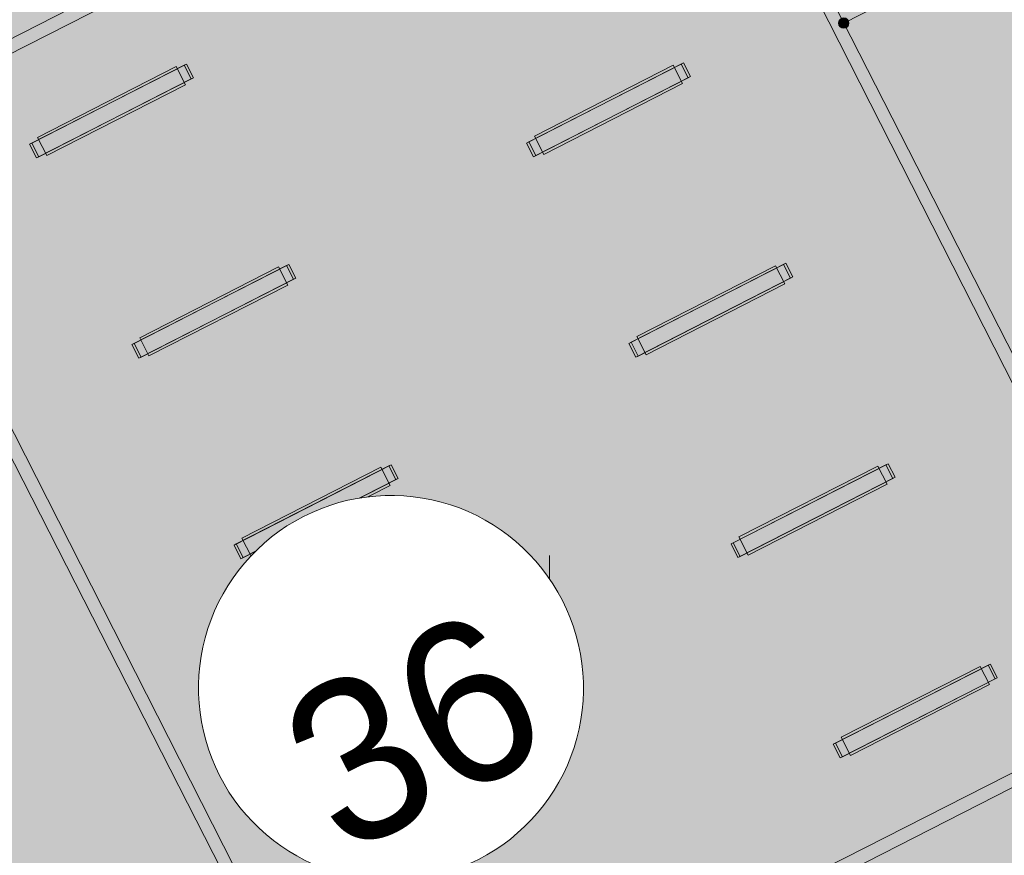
# Model space of a CAD drawing. Header units: metres. Extents: x 538891 to 1080079, y 6588829 to 13178720.
# Tile 353 of 656: x 539903.28 to 539907.13, y 6589150.07 to 6589153.34. Entities that reach past the tile are written whole.
import ezdxf

# ---------------------------------------------------------------- set-up
doc = ezdxf.new("R2010")
doc.units = ezdxf.units.M
doc.header["$LTSCALE"] = 0.4
for name, color, linetype in [('DENDRO', 7, 'Continuous'), ('GEO', 7, 'Continuous'), ('KINO_ASENDIPLAAN', 7, 'Continuous'), ('KINO_GRID', 7, 'Continuous'), ('KINO_PINNAKATTED 2', 7, 'Continuous'), ('KINO_VORMISTUS', 7, 'Continuous'), ('KINO_VÄIKEEHITISED', 7, 'Continuous'), ('TEHNOVÕRGUD JA -RAJATISED', 7, 'Continuous')]:
    doc.layers.add(name, color=color, linetype=linetype)
doc.styles.add('HK Explorer Book', font='txt')

# ---------------------------------------------------------------- blocks, each defined once
blk = doc.blocks.new('HEIN')
at = {"color": 7, "linetype": 'Continuous', "lineweight": 9}
for p, q in [((-0.4551, 0.7611), (-0.4551, -0.7611)), ((0.4551, 0.7611), (0.4551, -0.7611))]:
    blk.add_line(p, q, dxfattribs=at)
blk = doc.blocks.new('Parametric Object-270')
at = {"color": 7, "linetype": 'Continuous', "lineweight": 9}
for p, q in [((0, 0), (0.9142, 0.9395)), ((0, 0.3175), (0, -0.3175)), ((-0.3175, 0), (0.3175, 0))]:
    blk.add_line(p, q, dxfattribs=at)
at = {"color": 0, "flags": 1}
for tag in ['Stake_#', 'segment_length', 'segment_angle', 'segment_radius', 'segment_rise', 'clockmode', 'polyline_ID', 'segment_type', 'segment_sweep', 'tag']:
    blk.add_attdef(tag, (539901.3056, 6589152.4968), '', height=0.00018, dxfattribs=at)
at = {"color": 255, "linetype": 'Continuous', "lineweight": 9}
blk.add_wipeout([(0.9142, 0.7142), (0.8419, 0.7178), (0.7703, 0.7284), (0.7001, 0.746), (0.6319, 0.7703), (0.5665, 0.8013), (0.5044, 0.8385), (0.4463, 0.8816), (0.3927, 0.9302), (0.3441, 0.9839), (0.3009, 1.042), (0.2637, 1.1041), (0.2328, 1.1695), (0.2084, 1.2377), (0.1908, 1.3079), (0.1802, 1.3795), (0.1766, 1.4518), (0.1802, 1.524), (0.1908, 1.5956), (0.2084, 1.6659), (0.2328, 1.734), (0.2637, 1.7994), (0.3009, 1.8615), (0.3441, 1.9197), (0.3927, 1.9733), (0.4463, 2.0219), (0.5044, 2.065), (0.5665, 2.1022), (0.6319, 2.1332), (0.7001, 2.1576), (0.7703, 2.1751), (0.8419, 2.1858), (0.9142, 2.1893), (0.9865, 2.1858), (1.0581, 2.1751), (1.1283, 2.1576), (1.1964, 2.1332), (1.2619, 2.1022), (1.324, 2.065), (1.3821, 2.0219), (1.4357, 1.9733), (1.4843, 1.9197), (1.5274, 1.8615), (1.5647, 1.7994), (1.5956, 1.734), (1.62, 1.6659), (1.6376, 1.5956), (1.6482, 1.524), (1.6518, 1.4518), (1.6482, 1.3795), (1.6376, 1.3079), (1.62, 1.2377), (1.5956, 1.1695), (1.5647, 1.1041), (1.5274, 1.042), (1.4843, 0.9839), (1.4357, 0.9302), (1.3821, 0.8816), (1.324, 0.8385), (1.2619, 0.8013), (1.1964, 0.7703), (1.1283, 0.746), (1.0581, 0.7284), (0.9865, 0.7178)], dxfattribs=at)
at = {"color": 7, "linetype": 'Continuous', "lineweight": 9, "flags": 128}
blk.add_lwpolyline([(0.1766, 1.4518, 0.414214), (0.9142, 0.7142, 0.414214), (1.6518, 1.4518, 0.414214), (0.9142, 2.1893, 0.414214)], format="xyb", close=True, dxfattribs=at)
at = {"color": 7, "insert": (0.9142, 0.9395), "char_height": 0.6328, "attachment_point": 8, "line_spacing_factor": 0.975274, "style": 'HK Explorer Book'}
blk.add_mtext('33', dxfattribs=at)
blk = doc.blocks.new('Parametric Object-272')
at = {"color": 7, "linetype": 'Continuous', "lineweight": 9}
for p, q in [((0, 0), (0.9142, 0.9395)), ((0, 0.3175), (0, -0.3175)), ((-0.3175, 0), (0.3175, 0))]:
    blk.add_line(p, q, dxfattribs=at)
at = {"color": 0, "flags": 1}
for tag in ['Stake_#', 'segment_length', 'segment_angle', 'segment_radius', 'clockmode', 'polyline_ID', 'segment_type', 'segment_sweep', 'segment_rise', 'tag']:
    blk.add_attdef(tag, (539906.5718, 6589150.2572), '', height=0.00018, dxfattribs=at)
at = {"color": 255, "linetype": 'Continuous', "lineweight": 9}
blk.add_wipeout([(0.9142, 0.7081), (0.8413, 0.7117), (0.7691, 0.7224), (0.6983, 0.7401), (0.6296, 0.7647), (0.5636, 0.7959), (0.501, 0.8334), (0.4424, 0.8769), (0.3884, 0.9259), (0.3393, 0.98), (0.2959, 1.0386), (0.2584, 1.1012), (0.2271, 1.1672), (0.2026, 1.2359), (0.1848, 1.3067), (0.1741, 1.3789), (0.1705, 1.4518), (0.1741, 1.5246), (0.1848, 1.5968), (0.2026, 1.6676), (0.2271, 1.7363), (0.2584, 1.8023), (0.2959, 1.8649), (0.3393, 1.9235), (0.3884, 1.9776), (0.4424, 2.0266), (0.501, 2.0701), (0.5636, 2.1076), (0.6296, 2.1388), (0.6983, 2.1634), (0.7691, 2.1811), (0.8413, 2.1918), (0.9142, 2.1954), (0.9871, 2.1918), (1.0593, 2.1811), (1.1301, 2.1634), (1.1988, 2.1388), (1.2648, 2.1076), (1.3273, 2.0701), (1.386, 2.0266), (1.44, 1.9776), (1.489, 1.9235), (1.5325, 1.8649), (1.57, 1.8023), (1.6012, 1.7363), (1.6258, 1.6676), (1.6436, 1.5968), (1.6543, 1.5246), (1.6579, 1.4518), (1.6543, 1.3789), (1.6436, 1.3067), (1.6258, 1.2359), (1.6012, 1.1672), (1.57, 1.1012), (1.5325, 1.0386), (1.489, 0.98), (1.44, 0.9259), (1.386, 0.8769), (1.3273, 0.8334), (1.2648, 0.7959), (1.1988, 0.7647), (1.1301, 0.7401), (1.0593, 0.7224), (0.9871, 0.7117)], dxfattribs=at)
at = {"color": 7, "linetype": 'Continuous', "lineweight": 9, "flags": 128}
blk.add_lwpolyline([(0.1705, 1.4518, 0.414214), (0.9142, 0.7081, 0.414214), (1.6579, 1.4518, 0.414214), (0.9142, 2.1954, 0.414214)], format="xyb", close=True, dxfattribs=at)
at = {"color": 7, "insert": (0.9142, 0.9395), "char_height": 0.6328, "attachment_point": 8, "line_spacing_factor": 0.975274, "style": 'HK Explorer Book'}
blk.add_mtext('35', dxfattribs=at)
blk = doc.blocks.new('Parametric Object-273')
at = {"color": 7, "linetype": 'Continuous', "lineweight": 9}
for p, q in [((0, 0), (0.9142, 0.9395)), ((0, 0.3175), (0, -0.3175)), ((-0.3175, 0), (0.3175, 0))]:
    blk.add_line(p, q, dxfattribs=at)
at = {"color": 0, "flags": 1}
for tag in ['Stake_#', 'segment_length', 'segment_angle', 'segment_radius', 'segment_rise', 'clockmode', 'polyline_ID', 'segment_type', 'segment_sweep', 'tag']:
    blk.add_attdef(tag, (539903.2941, 6589148.5866), '', height=0.00018, dxfattribs=at)
at = {"color": 255, "linetype": 'Continuous', "lineweight": 9}
blk.add_wipeout([(0.9142, 0.6986), (0.8404, 0.7022), (0.7673, 0.713), (0.6956, 0.731), (0.626, 0.7559), (0.5591, 0.7875), (0.4957, 0.8255), (0.4364, 0.8695), (0.3816, 0.9192), (0.332, 0.9739), (0.2879, 1.0333), (0.2499, 1.0967), (0.2183, 1.1635), (0.1934, 1.2331), (0.1755, 1.3048), (0.1646, 1.3779), (0.161, 1.4518), (0.1646, 1.5256), (0.1755, 1.5987), (0.1934, 1.6704), (0.2183, 1.74), (0.2499, 1.8068), (0.2879, 1.8702), (0.332, 1.9296), (0.3816, 1.9844), (0.4364, 2.034), (0.4957, 2.078), (0.5591, 2.116), (0.626, 2.1476), (0.6956, 2.1725), (0.7673, 2.1905), (0.8404, 2.2013), (0.9142, 2.205), (0.988, 2.2013), (1.0611, 2.1905), (1.1328, 2.1725), (1.2024, 2.1476), (1.2693, 2.116), (1.3327, 2.078), (1.392, 2.034), (1.4468, 1.9844), (1.4964, 1.9296), (1.5405, 1.8702), (1.5785, 1.8068), (1.6101, 1.74), (1.635, 1.6704), (1.6529, 1.5987), (1.6638, 1.5256), (1.6674, 1.4518), (1.6638, 1.3779), (1.6529, 1.3048), (1.635, 1.2331), (1.6101, 1.1635), (1.5785, 1.0967), (1.5405, 1.0333), (1.4964, 0.9739), (1.4468, 0.9192), (1.392, 0.8695), (1.3327, 0.8255), (1.2693, 0.7875), (1.2024, 0.7559), (1.1328, 0.731), (1.0611, 0.713), (0.988, 0.7022)], dxfattribs=at)
at = {"color": 7, "linetype": 'Continuous', "lineweight": 9, "flags": 128}
blk.add_lwpolyline([(0.161, 1.4518, 0.414214), (0.9142, 0.6986, 0.414214), (1.6674, 1.4518, 0.414214), (0.9142, 2.205, 0.414214)], format="xyb", close=True, dxfattribs=at)
at = {"color": 7, "insert": (0.9142, 0.9395), "char_height": 0.6328, "attachment_point": 8, "line_spacing_factor": 0.975274, "style": 'HK Explorer Book'}
blk.add_mtext('36', dxfattribs=at)
blk = doc.blocks.new('Parametric Object-343')
at = {"linetype": 'Continuous', "lineweight": 0, "true_color": 0x00ffff}
blk.add_hatch(color=4, dxfattribs=at).paths.add_polyline_path([(-1.204, 0.4852), (0, 0.4852), (0, -0.4852), (-1.204, -0.4852)])
at = {"linetype": 'Continuous', "lineweight": 0}
blk.add_hatch(color=7, dxfattribs=at).paths.add_polyline_path([(1.3071, 0), (1.307, -0.002), (1.3068, -0.0039), (1.3063, -0.0059), (1.3056, -0.0077), (1.3048, -0.0095), (1.3037, -0.0112), (1.3026, -0.0128), (1.3012, -0.0143), (1.2998, -0.0156), (1.2982, -0.0168), (1.2965, -0.0178), (1.2947, -0.0186), (1.2928, -0.0193), (1.2909, -0.0198), (1.289, -0.0201), (1.287, -0.0202), (1.285, -0.0201), (1.2831, -0.0198), (1.2811, -0.0193), (1.2793, -0.0186), (1.2775, -0.0178), (1.2758, -0.0168), (1.2742, -0.0156), (1.2727, -0.0143), (1.2714, -0.0128), (1.2702, -0.0112), (1.2692, -0.0095), (1.2684, -0.0077), (1.2677, -0.0059), (1.2672, -0.0039), (1.2669, -0.002), (1.2668, 0), (1.2669, 0.002), (1.2672, 0.0039), (1.2677, 0.0059), (1.2684, 0.0077), (1.2692, 0.0095), (1.2702, 0.0112), (1.2714, 0.0128), (1.2727, 0.0143), (1.2742, 0.0156), (1.2758, 0.0168), (1.2775, 0.0178), (1.2793, 0.0186), (1.2811, 0.0193), (1.2831, 0.0198), (1.285, 0.0201), (1.287, 0.0202), (1.289, 0.0201), (1.2909, 0.0198), (1.2928, 0.0193), (1.2947, 0.0186), (1.2965, 0.0178), (1.2982, 0.0168), (1.2998, 0.0156), (1.3012, 0.0143), (1.3026, 0.0128), (1.3037, 0.0112), (1.3048, 0.0095), (1.3056, 0.0077), (1.3063, 0.0059), (1.3068, 0.0039), (1.307, 0.002)])
at = {"color": 7, "linetype": 'Continuous', "lineweight": 5}
blk.add_line((0, 0), (1.287, 0), dxfattribs=at)
at = {"color": 7, "linetype": 'Continuous', "lineweight": 5, "flags": 128}
blk.add_lwpolyline([(-1.204, 0.4852), (0, 0.4852), (0, -0.4852), (-1.204, -0.4852)], close=True, dxfattribs=at)
at = {"color": 7, "linetype": 'Continuous', "lineweight": 5}
blk.add_circle((1.287, 0), 0.0202, dxfattribs=at)
at = {"color": 7, "insert": (-0.602, 0.3619), "char_height": 0.59792, "width": 1.2016, "attachment_point": 2, "line_spacing_factor": 0.975274, "style": 'HK Explorer Book'}
blk.add_mtext('RV', dxfattribs=at)
blk = doc.blocks.new('Parametric Object-356')
at = {"linetype": 'Continuous', "lineweight": 0, "true_color": 0x9fff7f}
blk.add_hatch(color=81, dxfattribs=at).paths.add_polyline_path([(0.7997, 0.4852), (2.9997, 0.4852), (2.9997, -0.4852), (0.7997, -0.4852)])
at = {"linetype": 'Continuous', "lineweight": 0}
blk.add_hatch(color=7, dxfattribs=at).paths.add_polyline_path([(0.0202, 0), (0.0201, -0.002), (0.0198, -0.0039), (0.0193, -0.0059), (0.0186, -0.0077), (0.0178, -0.0095), (0.0168, -0.0112), (0.0156, -0.0128), (0.0143, -0.0143), (0.0128, -0.0156), (0.0112, -0.0168), (0.0095, -0.0178), (0.0077, -0.0186), (0.0059, -0.0193), (0.0039, -0.0198), (0.002, -0.0201), (0, -0.0202), (-0.002, -0.0201), (-0.0039, -0.0198), (-0.0059, -0.0193), (-0.0077, -0.0186), (-0.0095, -0.0178), (-0.0112, -0.0168), (-0.0128, -0.0156), (-0.0143, -0.0143), (-0.0156, -0.0128), (-0.0168, -0.0112), (-0.0178, -0.0095), (-0.0186, -0.0077), (-0.0193, -0.0059), (-0.0198, -0.0039), (-0.0201, -0.002), (-0.0202, 0), (-0.0201, 0.002), (-0.0198, 0.0039), (-0.0193, 0.0059), (-0.0186, 0.0077), (-0.0178, 0.0095), (-0.0168, 0.0112), (-0.0156, 0.0128), (-0.0143, 0.0143), (-0.0128, 0.0156), (-0.0112, 0.0168), (-0.0095, 0.0178), (-0.0077, 0.0186), (-0.0059, 0.0193), (-0.0039, 0.0198), (-0.002, 0.0201), (0, 0.0202), (0.002, 0.0201), (0.0039, 0.0198), (0.0059, 0.0193), (0.0077, 0.0186), (0.0095, 0.0178), (0.0112, 0.0168), (0.0128, 0.0156), (0.0143, 0.0143), (0.0156, 0.0128), (0.0168, 0.0112), (0.0178, 0.0095), (0.0186, 0.0077), (0.0193, 0.0059), (0.0198, 0.0039), (0.0201, 0.002)])
at = {"color": 7, "linetype": 'Continuous', "lineweight": 5}
blk.add_line((0.7997, 0), (0, 0), dxfattribs=at)
blk.add_line((0.7997, 0), (0, 0), dxfattribs=at)
at = {"color": 7, "linetype": 'Continuous', "lineweight": 5, "flags": 128}
blk.add_lwpolyline([(0.7997, 0.4852), (2.9997, 0.4852), (2.9997, -0.4852), (0.7997, -0.4852)], close=True, dxfattribs=at)
at = {"color": 7, "linetype": 'Continuous', "lineweight": 5}
blk.add_circle((0, 0), 0.0202, dxfattribs=at)
at = {"color": 7, "insert": (1.8997, 0.3619), "char_height": 0.59792, "width": 2.1976, "attachment_point": 2, "line_spacing_factor": 0.975274, "style": 'HK Explorer Book'}
blk.add_mtext('RP20', dxfattribs=at)

msp = doc.modelspace()

# ---------------------------------------------------------------- hatches: boundary and pattern name
at = {"layer": 'KINO_PINNAKATTED 2', "linetype": 'Continuous', "lineweight": 0, "true_color": 0xdbccc4}
h = msp.add_hatch(color=254, dxfattribs=at)
h.paths.add_polyline_path([(539967.0537, 6589211.4088), (539962.2785, 6589208.9716), (539960.1138, 6589213.2128), (539960.1574, 6589213.3473), (539960.4697, 6589214.5825), (539957.6024, 6589213.1153), (539951.9214, 6589190.9537), (539951.9214, 6589190.9537), (539948.0999, 6589176.047), (539935.7422, 6589169.7397), (539935.7422, 6589169.7397), (539931.3068, 6589167.532), (539932.6288, 6589165.0519), (539947.1922, 6589172.4705), (539943.3726, 6589157.5796), (539932.7799, 6589152.1729), (539934.035, 6589149.7139), (539942.3482, 6589153.957), (539934.5152, 6589123.4149), (539912.8264, 6589112.0702), (539902.6168, 6589132.0734), (539901.5693, 6589131.5387), (539911.7845, 6589111.5252), (539898.8503, 6589104.7597), (539879.4769, 6589142.717), (539891.922, 6589149.0906), (539891.1946, 6589148.7193), (539890.5899, 6589149.9039), (539891.7748, 6589150.5087), (539892.3792, 6589149.3247), (539892.4679, 6589149.3701), (539900.9646, 6589132.7233), (539902.0122, 6589133.258), (539902.3164, 6589132.662), (539901.9667, 6589133.3471), (539932.6722, 6589149.0192), (539928.1215, 6589157.9349), (539933.2164, 6589160.5354), (539929.3159, 6589168.1774), (539930.6785, 6589168.8729), (539933.7737, 6589170.4527), (539926.6682, 6589184.3741), (539923.5728, 6589182.7942), (539928.7283, 6589172.6939), (539930.0284, 6589170.1466), (539925.2524, 6589167.7089), (539925.2978, 6589167.6198), (539920.4324, 6589165.1365), (539920.4324, 6589165.1365), (539917.2482, 6589163.5113), (539916.6628, 6589164.6579), (539910.3833, 6589161.4528), (539910.9686, 6589160.3061), (539904.5105, 6589157.0099), (539903.9258, 6589158.1569), (539894.1454, 6589153.165), (539890.8302, 6589159.6604), (539887.9627, 6589158.1968), (539891.8632, 6589150.5547), (539878.8635, 6589143.9188), (539875.59, 6589150.3324), (539874.692, 6589149.874), (539858.3249, 6589181.7138), (539870.9536, 6589188.1594), (539870.3464, 6589189.3428), (539856.8347, 6589182.4464), (539846.4252, 6589202.8212), (539859.9462, 6589209.7224), (539859.2512, 6589211.084), (539845.7366, 6589204.1706), (539823.2475, 6589248.2518), (539838.1247, 6589255.8451), (539859.9649, 6589213.0517), (539861.0759, 6589213.6249), (539839.2375, 6589256.4112), (539853.9616, 6589263.9128), (539860.1934, 6589251.703), (539861.4209, 6589252.3295), (539855.9412, 6589263.0656), (539918.3983, 6589294.9445), (539917.4891, 6589296.7252), (539909.8614, 6589292.8329), (539911.2717, 6589298.5181), (539909.7981, 6589298.5207), (539908.1735, 6589291.9714), (539857.1265, 6589265.917), (539856.3685, 6589267.4022), (539809.1504, 6589243.3021), (539810.0597, 6589241.5207), (539814.0524, 6589243.5586), (539825.8172, 6589238.7979), (539856.3911, 6589178.8962), (539857.2889, 6589179.3545), (539874.2092, 6589146.4386), (539875.0979, 6589146.8972), (539897.078, 6589103.8327), (539883.238, 6589096.5935), (539884.6809, 6589093.9634), (539900.4644, 6589102.1187), (540015.6515, 6589162.4696), (540002.6107, 6589165.5585), (540005.2683, 6589160.4235), (539958.3253, 6589135.8241), (539947.6806, 6589156.6795), (539959.0325, 6589162.4735), (539960.5288, 6589163.2373), (539960.5288, 6589163.2373), (539971.4851, 6589168.8293), (539973.2657, 6589169.7382), (539973.2657, 6589169.7382), (539984.2214, 6589175.33), (539986.0026, 6589176.2391), (539986.0026, 6589176.2391), (539994.7645, 6589180.7112), (539993.5098, 6589183.1695), (539975.9966, 6589174.2307), (539970.7504, 6589184.5092), (539988.2636, 6589193.448), (539987.659, 6589194.6326), (539971.4642, 6589186.3667), (539965.6133, 6589197.83), (539964.3841, 6589197.2024), (539970.2348, 6589185.7393), (539951.0404, 6589175.9424), (539950.7342, 6589176.5425), (539954.7971, 6589192.1738), (539954.8709, 6589192.4591), (539981.7628, 6589206.1848), (539981.1581, 6589207.3694), (539974.7897, 6589204.1189), (539972.1882, 6589209.213), (539970.5972, 6589208.401), (539969.297, 6589210.9484), (539967.7049, 6589210.1357)])
h.paths.add_polyline_path([(539908.4323, 6589141.4636), (539909.778, 6589138.8272), (539914.6437, 6589141.3106), (539913.2977, 6589143.9469)])
h.paths.add_polyline_path([(539968.1067, 6589205.6366), (539966.1583, 6589209.455), (539962.8831, 6589207.787), (539963.5332, 6589206.5133), (539960.349, 6589204.8881), (539963.6449, 6589198.4306), (539966.9182, 6589200.1013), (539973.2866, 6589203.3517), (539971.2909, 6589207.2619)])
h.paths.add_polyline_path([(539924.9602, 6589164.3488), (539921.6869, 6589162.6781), (539923.0325, 6589160.0417), (539926.3058, 6589161.7123)])
h.paths.add_polyline_path([(539901.8161, 6589134.7634), (539906.6828, 6589137.2474), (539904.037, 6589142.4312), (539899.1702, 6589139.9472)])
h.paths.add_polyline_path([(539974.8125, 6589173.6264), (539969.5659, 6589183.9046), (539951.6451, 6589174.7578), (539956.8912, 6589164.4793)])
h.paths.add_polyline_path([(539946.7091, 6589161.0569), (539946.6885, 6589160.8773), (539947.3386, 6589159.6036), (539955.3882, 6589163.7122), (539950.7933, 6589172.7176), (539949.6034, 6589172.1103), (539949.5452, 6589171.9683)])
h.paths.add_polyline_path([(539917.2687, 6589155.6066), (539918.6143, 6589152.9702), (539925.0718, 6589156.2661), (539923.7262, 6589158.9025)])
h.paths.add_polyline_path([(539905.1819, 6589147.832), (539906.5275, 6589145.1955), (539912.985, 6589148.4915), (539911.6394, 6589151.1279)])
h.paths.add_polyline_path([(539910.2956, 6589153.5407), (539913.5689, 6589155.2114), (539912.2233, 6589157.8478), (539908.95, 6589156.1771)])
h.paths.add_polyline_path([(539815.7403, 6589244.4201), (539824.8186, 6589240.7544), (539821.4581, 6589247.3385)])
h.paths.add_polyline_path([(539953.3771, 6589140.0196), (539945.4996, 6589155.4534), (539945.3405, 6589155.3728), (539937.5517, 6589125.0032), (539956.0917, 6589134.7009)])
h.paths.add_polyline_path([(539899.4864, 6589151.3469), (539896.2131, 6589149.6762), (539897.5587, 6589147.0398), (539900.832, 6589148.7105)])
h.paths.add_polyline_path([(539920.5185, 6589149.2378), (539921.8648, 6589146.6018), (539921.8648, 6589146.6018), (539922.5149, 6589145.3281), (539928.9724, 6589148.624), (539928.2768, 6589149.9868), (539926.6843, 6589149.1739), (539926.0339, 6589150.4475), (539924.4425, 6589149.6352), (539923.1423, 6589152.1826), (539919.869, 6589150.5119), (539920.5191, 6589149.2382)])

# ---------------------------------------------------------------- linework, layer by layer
at = {"layer": 'DENDRO', "color": 82, "linetype": 'Continuous', "lineweight": 25, "true_color": 0x33cc00}
msp.add_open_spline([(539893.8121, 6589159.0983), (539893.7434, 6589159.1216), (539893.6747, 6589159.145), (539892.9869, 6589159.3862), (539891.1572, 6589159.6654), (539888.4866, 6589158.4411), (539885.5451, 6589157.3971), (539882.5673, 6589157.4149), (539880.4579, 6589158.6217), (539879.0958, 6589159.832), (539877.4884, 6589161.5239), (539875.7359, 6589162.7565), (539874.0064, 6589163.5551), (539872.0916, 6589164.2529), (539871.04, 6589164.1448), (539870.7384, 6589163.4667), (539870.6736, 6589162.5152), (539871.0111, 6589159.8283), (539872.4686, 6589156.6032), (539876.4551, 6589150.405), (539880.4313, 6589142.3133), (539883.4357, 6589136.069), (539886.65, 6589131.8213), (539889.6758, 6589128.0089), (539891.6422, 6589123.7091), (539892.6854, 6589121.9346), (539894.9559, 6589119.083), (539899.4507, 6589118.4526), (539902.4132, 6589119.2024), (539903.4975, 6589120.9997), (539904.0299, 6589121.9681), (539904.9744, 6589123.0691), (539906.8939, 6589123.6435), (539908.5817, 6589124.1163), (539909.2062, 6589124.9889), (539908.8206, 6589126.4423), (539907.9211, 6589128.2423), (539907.3166, 6589130.0189), (539907.9536, 6589131.664), (539909.206, 6589132.9269), (539910.0734, 6589134.09), (539910.2183, 6589135.4872), (539910.1242, 6589137.3281), (539909.7241, 6589140.2997), (539907.9987, 6589143.8429), (539904.8625, 6589145.9332), (539902.1696, 6589146.7782), (539898.4952, 6589147.1704), (539894.6027, 6589147.6734), (539892.2931, 6589147.7161), (539890.9385, 6589146.9877), (539890.5185, 6589145.8464), (539890.375, 6589144.12), (539890.5355, 6589141.8612), (539890.1164, 6589140.2368), (539888.2792, 6589140.1754), (539886.2593, 6589140.9765), (539884.6257, 6589142.2344), (539883.4829, 6589144.0283), (539883.3842, 6589146.4675), (539884.263, 6589149.2079), (539886.6505, 6589150.3674), (539890.039, 6589151.0124), (539893.8765, 6589152.7578), (539896.4616, 6589154.2315), (539898.6752, 6589155.7963), (539898.5791, 6589158.6152), (539898.2775, 6589160.1277), (539896.808, 6589160.1337), (539895.0583, 6589159.4249), (539894.0007, 6589159.1478), (539893.9064, 6589159.123), (539893.8121, 6589159.0983)], degree=2, knots=[0, 0, 0, 0.001482, 0.001482, 0.016366, 0.031249, 0.046133, 0.061016, 0.0759, 0.090783, 0.105667, 0.12055, 0.135433, 0.150317, 0.1652, 0.180084, 0.194967, 0.209851, 0.224734, 0.239618, 0.254501, 0.269384, 0.284268, 0.299151, 0.314035, 0.328918, 0.343802, 0.358685, 0.373569, 0.388452, 0.403335, 0.418219, 0.433102, 0.447986, 0.462869, 0.477753, 0.492636, 0.50752, 0.522403, 0.537286, 0.55217, 0.567053, 0.581937, 0.59682, 0.611704, 0.626587, 0.641471, 0.656354, 0.671237, 0.686121, 0.701004, 0.715888, 0.730771, 0.745655, 0.760538, 0.775422, 0.790305, 0.805188, 0.820072, 0.834955, 0.849839, 0.864722, 0.879606, 0.894489, 0.909373, 0.924256, 0.939139, 0.954023, 0.968906, 0.98379, 0.998673, 0.998673, 1, 1, 1], dxfattribs=at)
at = {"layer": 'KINO_GRID', "color": 254, "linetype": 'Continuous', "true_color": 0xe6e6e6}
for points in [[(539916.8856, 6589140.8494), (539906.6526, 6589160.8982), (539916.7965, 6589140.8039), (539906.5636, 6589160.8527)], [(539909.7118, 6589146.8208), (539909.8008, 6589146.8662), (539903.5221, 6589158.9478), (539903.6112, 6589158.9933)], [(539910.4281, 6589137.5535), (539910.5171, 6589137.5989), (539900.3379, 6589157.3226), (539900.4269, 6589157.368)], [(539906.5049, 6589153.3237), (539906.5504, 6589153.2346), (539909.6001, 6589154.9035), (539909.6455, 6589154.8144)], [(539902.6706, 6589152.9721), (539902.7161, 6589152.8831), (539905.7658, 6589154.5519), (539905.8112, 6589154.4628)], [(539903.3207, 6589151.6985), (539903.3662, 6589151.6094), (539906.4159, 6589153.2782), (539906.4613, 6589153.1892)], [(539903.9708, 6589150.4248), (539904.0162, 6589150.3357), (539907.0659, 6589152.0046), (539907.1114, 6589151.9155)], [(539904.6209, 6589149.1511), (539904.6663, 6589149.062), (539907.716, 6589150.7309), (539907.7615, 6589150.6418)], [(539904.037, 6589142.4312), (539904.0825, 6589142.3421), (539919.869, 6589150.5119), (539919.9145, 6589150.4228)], [(539900.7866, 6589148.7996), (539900.832, 6589148.7105), (539903.8817, 6589150.3793), (539903.9272, 6589150.2903)]]:
    msp.add_solid(points, dxfattribs=at)
at = {"layer": 'KINO_PINNAKATTED 2', "color": 254, "linetype": 'Continuous', "true_color": 0xd4dae2}
msp.add_solid([(539906.5711, 6589145.3301), (539912.8505, 6589148.5351), (539905.3164, 6589147.7884), (539911.5958, 6589150.9934)], dxfattribs=at)
at = {"layer": 'KINO_VÄIKEEHITISED', "color": 7, "linetype": 'Continuous', "lineweight": 18, "flags": 128}
msp.add_lwpolyline([(539902.5837, 6589152.9239), (539904.5793, 6589149.0137), (539907.8526, 6589150.6843), (539905.857, 6589154.5945)], close=True, dxfattribs=at)
at = {"layer": 'KINO_VÄIKEEHITISED', "color": 7, "linetype": 'Continuous', "lineweight": 5}
for points in [[(539903.9612, 6589153.1096), (539903.9339, 6589153.163), (539903.3193, 6589152.8494), (539903.3466, 6589152.7959), (539903.9612, 6589153.1096)], [(539903.3193, 6589152.8494), (539903.9339, 6589153.163)], [(539903.925, 6589153.1585), (539903.3282, 6589152.8539)], [(539903.3555, 6589152.8005), (539903.3282, 6589152.8539), (539903.925, 6589153.1585), (539903.9523, 6589153.1051), (539903.3555, 6589152.8005)], [(539903.9301, 6589153.0825), (539903.8937, 6589153.1538), (539903.3504, 6589152.8764), (539903.3868, 6589152.8052), (539903.9301, 6589153.0825)], [(539903.9301, 6589153.0825), (539903.3868, 6589152.8052), (539903.3504, 6589152.8764), (539903.8937, 6589153.1538), (539903.9301, 6589153.0825)], [(539903.3504, 6589152.8764), (539903.3504, 6589152.8764), (539903.8937, 6589153.1538), (539903.8937, 6589153.1538), (539903.3504, 6589152.8764)], [(539903.8937, 6589153.1538), (539903.8937, 6589153.1538), (539903.9301, 6589153.0825), (539903.9301, 6589153.0825), (539903.8937, 6589153.1538)], [(539903.9523, 6589153.1051), (539903.925, 6589153.1585), (539903.9339, 6589153.163), (539903.9612, 6589153.1096), (539903.9523, 6589153.1051)], [(539903.9339, 6589153.163), (539903.9339, 6589153.163), (539903.925, 6589153.1585), (539903.925, 6589153.1585)], [(539903.9523, 6589153.1051), (539903.925, 6589153.1585), (539903.925, 6589153.1585), (539903.9523, 6589153.1051), (539903.9523, 6589153.1051)], [(539903.9612, 6589153.1096), (539903.9339, 6589153.163), (539903.9339, 6589153.163), (539903.9612, 6589153.1096), (539903.9612, 6589153.1096)], [(539905.9057, 6589153.1141), (539905.8784, 6589153.1675), (539905.2638, 6589152.8538), (539905.2911, 6589152.8004), (539905.9057, 6589153.1141)], [(539905.2638, 6589152.8538), (539905.8784, 6589153.1675)], [(539905.8695, 6589153.163), (539905.2728, 6589152.8584)], [(539905.3, 6589152.8049), (539905.2728, 6589152.8584), (539905.8695, 6589153.163), (539905.8968, 6589153.1095), (539905.3, 6589152.8049)], [(539905.8746, 6589153.087), (539905.8382, 6589153.1582), (539905.2949, 6589152.8809), (539905.3313, 6589152.8097), (539905.8746, 6589153.087)], [(539905.8746, 6589153.087), (539905.3313, 6589152.8097), (539905.2949, 6589152.8809), (539905.8382, 6589153.1582), (539905.8746, 6589153.087)], [(539905.2949, 6589152.8809), (539905.2949, 6589152.8809), (539905.8382, 6589153.1582), (539905.8382, 6589153.1582), (539905.2949, 6589152.8809)], [(539905.8382, 6589153.1582), (539905.8382, 6589153.1582), (539905.8746, 6589153.087), (539905.8746, 6589153.087), (539905.8382, 6589153.1582)], [(539905.8968, 6589153.1095), (539905.8695, 6589153.163), (539905.8784, 6589153.1675), (539905.9057, 6589153.1141), (539905.8968, 6589153.1095)], [(539905.8784, 6589153.1675), (539905.8784, 6589153.1675), (539905.8695, 6589153.163), (539905.8695, 6589153.163)], [(539905.8968, 6589153.1095), (539905.8695, 6589153.163), (539905.8695, 6589153.163), (539905.8968, 6589153.1095), (539905.8968, 6589153.1095)], [(539905.9057, 6589153.1141), (539905.8784, 6589153.1675), (539905.8784, 6589153.1675), (539905.9057, 6589153.1141), (539905.9057, 6589153.1141)], [(539905.9057, 6589153.1141), (539905.2911, 6589152.8004)], [(539905.8968, 6589153.1095), (539905.8968, 6589153.1095), (539905.9057, 6589153.1141), (539905.9057, 6589153.1141)], [(539903.9612, 6589153.1096), (539903.3466, 6589152.7959)], [(539903.3555, 6589152.8005), (539903.9523, 6589153.1051)], [(539903.9301, 6589153.0825), (539903.9301, 6589153.0825), (539903.3868, 6589152.8052), (539903.3868, 6589152.8052), (539903.9301, 6589153.0825)], [(539903.9523, 6589153.1051), (539903.9523, 6589153.1051), (539903.9612, 6589153.1096), (539903.9612, 6589153.1096)], [(539905.3, 6589152.8049), (539905.8968, 6589153.1095)], [(539905.8746, 6589153.087), (539905.8746, 6589153.087), (539905.3313, 6589152.8097), (539905.3313, 6589152.8097), (539905.8746, 6589153.087)], [(539903.3466, 6589152.7959), (539903.3193, 6589152.8494), (539903.3282, 6589152.8539), (539903.3555, 6589152.8005), (539903.3466, 6589152.7959)], [(539903.3282, 6589152.8539), (539903.3282, 6589152.8539), (539903.3193, 6589152.8494), (539903.3193, 6589152.8494)], [(539903.3466, 6589152.7959), (539903.3193, 6589152.8494), (539903.3193, 6589152.8494), (539903.3466, 6589152.7959), (539903.3466, 6589152.7959)], [(539903.3555, 6589152.8005), (539903.3282, 6589152.8539), (539903.3282, 6589152.8539), (539903.3555, 6589152.8005), (539903.3555, 6589152.8005)], [(539903.3868, 6589152.8052), (539903.3868, 6589152.8052), (539903.3504, 6589152.8764), (539903.3504, 6589152.8764), (539903.3868, 6589152.8052)], [(539905.2911, 6589152.8004), (539905.2638, 6589152.8538), (539905.2728, 6589152.8584), (539905.3, 6589152.8049), (539905.2911, 6589152.8004)], [(539905.2728, 6589152.8584), (539905.2728, 6589152.8584), (539905.2638, 6589152.8538), (539905.2638, 6589152.8538)], [(539905.2911, 6589152.8004), (539905.2638, 6589152.8538), (539905.2638, 6589152.8538), (539905.2911, 6589152.8004), (539905.2911, 6589152.8004)], [(539905.3, 6589152.8049), (539905.2728, 6589152.8584), (539905.2728, 6589152.8584), (539905.3, 6589152.8049), (539905.3, 6589152.8049)], [(539905.3313, 6589152.8097), (539905.3313, 6589152.8097), (539905.2949, 6589152.8809), (539905.2949, 6589152.8809), (539905.3313, 6589152.8097)], [(539903.3466, 6589152.7959), (539903.3466, 6589152.7959), (539903.3555, 6589152.8005), (539903.3555, 6589152.8005)], [(539905.2911, 6589152.8004), (539905.2911, 6589152.8004), (539905.3, 6589152.8049), (539905.3, 6589152.8049)], [(539906.3058, 6589152.3303), (539906.2785, 6589152.3837), (539905.6639, 6589152.07), (539905.6912, 6589152.0166), (539906.3058, 6589152.3303)], [(539905.6639, 6589152.07), (539906.2785, 6589152.3837)], [(539906.2968, 6589152.3257), (539906.2696, 6589152.3792), (539906.2785, 6589152.3837), (539906.3058, 6589152.3303), (539906.2968, 6589152.3257)], [(539906.2785, 6589152.3837), (539906.2785, 6589152.3837), (539906.2696, 6589152.3792), (539906.2696, 6589152.3792)], [(539906.3058, 6589152.3303), (539906.2785, 6589152.3837), (539906.2785, 6589152.3837), (539906.3058, 6589152.3303), (539906.3058, 6589152.3303)], [(539904.3612, 6589152.3258), (539904.334, 6589152.3792), (539903.7194, 6589152.0655), (539903.7467, 6589152.0121), (539904.3612, 6589152.3258)], [(539903.7194, 6589152.0655), (539904.334, 6589152.3792)], [(539904.3251, 6589152.3747), (539903.7283, 6589152.0701)], [(539903.7556, 6589152.0167), (539903.7283, 6589152.0701), (539904.3251, 6589152.3747), (539904.3523, 6589152.3212), (539903.7556, 6589152.0167)], [(539904.3302, 6589152.2987), (539904.2938, 6589152.37), (539903.7505, 6589152.0926), (539903.7868, 6589152.0214), (539904.3302, 6589152.2987)], [(539904.3302, 6589152.2987), (539903.7868, 6589152.0214), (539903.7505, 6589152.0926), (539904.2938, 6589152.37), (539904.3302, 6589152.2987)], [(539903.7505, 6589152.0926), (539903.7505, 6589152.0926), (539904.2938, 6589152.37), (539904.2938, 6589152.37), (539903.7505, 6589152.0926)], [(539904.2938, 6589152.37), (539904.2938, 6589152.37), (539904.3302, 6589152.2987), (539904.3302, 6589152.2987), (539904.2938, 6589152.37)], [(539904.3523, 6589152.3212), (539904.3251, 6589152.3747), (539904.334, 6589152.3792), (539904.3612, 6589152.3258), (539904.3523, 6589152.3212)], [(539904.334, 6589152.3792), (539904.334, 6589152.3792), (539904.3251, 6589152.3747), (539904.3251, 6589152.3747)], [(539904.3523, 6589152.3212), (539904.3251, 6589152.3747), (539904.3251, 6589152.3747), (539904.3523, 6589152.3212), (539904.3523, 6589152.3212)], [(539904.3612, 6589152.3258), (539904.334, 6589152.3792), (539904.334, 6589152.3792), (539904.3612, 6589152.3258), (539904.3612, 6589152.3258)], [(539906.2696, 6589152.3792), (539905.6728, 6589152.0746)], [(539905.7001, 6589152.0211), (539905.6728, 6589152.0746), (539906.2696, 6589152.3792), (539906.2968, 6589152.3257), (539905.7001, 6589152.0211)], [(539906.2747, 6589152.3032), (539906.2383, 6589152.3744), (539905.695, 6589152.0971), (539905.7314, 6589152.0259), (539906.2747, 6589152.3032)], [(539906.2747, 6589152.3032), (539905.7314, 6589152.0259), (539905.695, 6589152.0971), (539906.2383, 6589152.3744), (539906.2747, 6589152.3032)], [(539905.695, 6589152.0971), (539905.695, 6589152.0971), (539906.2383, 6589152.3744), (539906.2383, 6589152.3744), (539905.695, 6589152.0971)], [(539906.2383, 6589152.3744), (539906.2383, 6589152.3744), (539906.2747, 6589152.3032), (539906.2747, 6589152.3032), (539906.2383, 6589152.3744)], [(539906.2968, 6589152.3257), (539906.2696, 6589152.3792), (539906.2696, 6589152.3792), (539906.2968, 6589152.3257), (539906.2968, 6589152.3257)], [(539904.3612, 6589152.3258), (539903.7467, 6589152.0121)], [(539903.7556, 6589152.0167), (539904.3523, 6589152.3212)], [(539904.3523, 6589152.3212), (539904.3523, 6589152.3212), (539904.3612, 6589152.3258), (539904.3612, 6589152.3258)], [(539906.3058, 6589152.3303), (539905.6912, 6589152.0166)], [(539905.7001, 6589152.0211), (539906.2968, 6589152.3257)], [(539906.2968, 6589152.3257), (539906.2968, 6589152.3257), (539906.3058, 6589152.3303), (539906.3058, 6589152.3303)], [(539904.3302, 6589152.2987), (539904.3302, 6589152.2987), (539903.7868, 6589152.0214), (539903.7868, 6589152.0214), (539904.3302, 6589152.2987)], [(539906.2747, 6589152.3032), (539906.2747, 6589152.3032), (539905.7314, 6589152.0259), (539905.7314, 6589152.0259), (539906.2747, 6589152.3032)], [(539903.7868, 6589152.0214), (539903.7868, 6589152.0214), (539903.7505, 6589152.0926), (539903.7505, 6589152.0926), (539903.7868, 6589152.0214)], [(539905.6912, 6589152.0166), (539905.6639, 6589152.07), (539905.6728, 6589152.0746), (539905.7001, 6589152.0211), (539905.6912, 6589152.0166)], [(539905.6728, 6589152.0746), (539905.6728, 6589152.0746), (539905.6639, 6589152.07), (539905.6639, 6589152.07)], [(539905.7001, 6589152.0211), (539905.6728, 6589152.0746), (539905.6728, 6589152.0746), (539905.7001, 6589152.0211), (539905.7001, 6589152.0211)], [(539905.7314, 6589152.0259), (539905.7314, 6589152.0259), (539905.695, 6589152.0971), (539905.695, 6589152.0971), (539905.7314, 6589152.0259)], [(539903.7467, 6589152.0121), (539903.7194, 6589152.0655), (539903.7283, 6589152.0701), (539903.7556, 6589152.0167), (539903.7467, 6589152.0121)], [(539903.7283, 6589152.0701), (539903.7283, 6589152.0701), (539903.7194, 6589152.0655), (539903.7194, 6589152.0655)], [(539903.7467, 6589152.0121), (539903.7194, 6589152.0655), (539903.7194, 6589152.0655), (539903.7467, 6589152.0121), (539903.7467, 6589152.0121)], [(539903.7556, 6589152.0167), (539903.7283, 6589152.0701), (539903.7283, 6589152.0701), (539903.7556, 6589152.0167), (539903.7556, 6589152.0167)], [(539905.6912, 6589152.0166), (539905.6639, 6589152.07), (539905.6639, 6589152.07), (539905.6912, 6589152.0166), (539905.6912, 6589152.0166)], [(539903.7467, 6589152.0121), (539903.7467, 6589152.0121), (539903.7556, 6589152.0167), (539903.7556, 6589152.0167)], [(539905.6912, 6589152.0166), (539905.6912, 6589152.0166), (539905.7001, 6589152.0211), (539905.7001, 6589152.0211)], [(539904.7613, 6589151.542), (539904.734, 6589151.5954), (539904.1195, 6589151.2817), (539904.1467, 6589151.2283), (539904.7613, 6589151.542)], [(539904.1195, 6589151.2817), (539904.734, 6589151.5954)], [(539904.7251, 6589151.5909), (539904.1284, 6589151.2863)], [(539904.1556, 6589151.2328), (539904.1284, 6589151.2863), (539904.7251, 6589151.5909), (539904.7524, 6589151.5374), (539904.1556, 6589151.2328)], [(539904.7302, 6589151.5149), (539904.6939, 6589151.5861), (539904.1505, 6589151.3088), (539904.1869, 6589151.2376), (539904.7302, 6589151.5149)], [(539904.7302, 6589151.5149), (539904.1869, 6589151.2376), (539904.1505, 6589151.3088), (539904.6939, 6589151.5861), (539904.7302, 6589151.5149)], [(539904.1505, 6589151.3088), (539904.1505, 6589151.3088), (539904.6939, 6589151.5861), (539904.6939, 6589151.5861), (539904.1505, 6589151.3088)], [(539904.6939, 6589151.5861), (539904.6939, 6589151.5861), (539904.7302, 6589151.5149), (539904.7302, 6589151.5149), (539904.6939, 6589151.5861)], [(539904.7524, 6589151.5374), (539904.7251, 6589151.5909), (539904.734, 6589151.5954), (539904.7613, 6589151.542), (539904.7524, 6589151.5374)], [(539904.734, 6589151.5954), (539904.734, 6589151.5954), (539904.7251, 6589151.5909), (539904.7251, 6589151.5909)], [(539904.7524, 6589151.5374), (539904.7251, 6589151.5909), (539904.7251, 6589151.5909), (539904.7524, 6589151.5374), (539904.7524, 6589151.5374)], [(539904.7613, 6589151.542), (539904.734, 6589151.5954), (539904.734, 6589151.5954), (539904.7613, 6589151.542), (539904.7613, 6589151.542)], [(539906.7058, 6589151.5465), (539906.6785, 6589151.5999), (539906.064, 6589151.2862), (539906.0912, 6589151.2328), (539906.7058, 6589151.5465)], [(539906.064, 6589151.2862), (539906.6785, 6589151.5999)], [(539906.6696, 6589151.5954), (539906.0729, 6589151.2908)], [(539906.1001, 6589151.2373), (539906.0729, 6589151.2908), (539906.6696, 6589151.5954), (539906.6969, 6589151.5419), (539906.1001, 6589151.2373)], [(539906.6747, 6589151.5194), (539906.6384, 6589151.5906), (539906.095, 6589151.3133), (539906.1314, 6589151.2421), (539906.6747, 6589151.5194)], [(539906.6747, 6589151.5194), (539906.1314, 6589151.2421), (539906.095, 6589151.3133), (539906.6384, 6589151.5906), (539906.6747, 6589151.5194)], [(539906.095, 6589151.3133), (539906.095, 6589151.3133), (539906.6384, 6589151.5906), (539906.6384, 6589151.5906), (539906.095, 6589151.3133)], [(539906.6384, 6589151.5906), (539906.6384, 6589151.5906), (539906.6747, 6589151.5194), (539906.6747, 6589151.5194), (539906.6384, 6589151.5906)], [(539906.6969, 6589151.5419), (539906.6696, 6589151.5954), (539906.6785, 6589151.5999), (539906.7058, 6589151.5465), (539906.6969, 6589151.5419)], [(539906.6785, 6589151.5999), (539906.6785, 6589151.5999), (539906.6696, 6589151.5954), (539906.6696, 6589151.5954)], [(539906.6969, 6589151.5419), (539906.6696, 6589151.5954), (539906.6696, 6589151.5954), (539906.6969, 6589151.5419), (539906.6969, 6589151.5419)], [(539906.7058, 6589151.5465), (539906.6785, 6589151.5999), (539906.6785, 6589151.5999), (539906.7058, 6589151.5465), (539906.7058, 6589151.5465)], [(539904.7613, 6589151.542), (539904.1467, 6589151.2283)], [(539904.1556, 6589151.2328), (539904.7524, 6589151.5374)], [(539904.7524, 6589151.5374), (539904.7524, 6589151.5374), (539904.7613, 6589151.542), (539904.7613, 6589151.542)], [(539906.7058, 6589151.5465), (539906.0912, 6589151.2328)], [(539906.1001, 6589151.2373), (539906.6969, 6589151.5419)], [(539906.6969, 6589151.5419), (539906.6969, 6589151.5419), (539906.7058, 6589151.5465), (539906.7058, 6589151.5465)], [(539904.7302, 6589151.5149), (539904.7302, 6589151.5149), (539904.1869, 6589151.2376), (539904.1869, 6589151.2376), (539904.7302, 6589151.5149)], [(539906.6747, 6589151.5194), (539906.6747, 6589151.5194), (539906.1314, 6589151.2421), (539906.1314, 6589151.2421), (539906.6747, 6589151.5194)], [(539904.1869, 6589151.2376), (539904.1869, 6589151.2376), (539904.1505, 6589151.3088), (539904.1505, 6589151.3088), (539904.1869, 6589151.2376)], [(539906.1314, 6589151.2421), (539906.1314, 6589151.2421), (539906.095, 6589151.3133), (539906.095, 6589151.3133), (539906.1314, 6589151.2421)], [(539904.1467, 6589151.2283), (539904.1195, 6589151.2817), (539904.1284, 6589151.2863), (539904.1556, 6589151.2328), (539904.1467, 6589151.2283)], [(539904.1284, 6589151.2863), (539904.1284, 6589151.2863), (539904.1195, 6589151.2817), (539904.1195, 6589151.2817)], [(539904.1467, 6589151.2283), (539904.1195, 6589151.2817), (539904.1195, 6589151.2817), (539904.1467, 6589151.2283), (539904.1467, 6589151.2283)], [(539904.1556, 6589151.2328), (539904.1284, 6589151.2863), (539904.1284, 6589151.2863), (539904.1556, 6589151.2328), (539904.1556, 6589151.2328)], [(539906.0912, 6589151.2328), (539906.064, 6589151.2862), (539906.0729, 6589151.2908), (539906.1001, 6589151.2373), (539906.0912, 6589151.2328)], [(539906.0729, 6589151.2908), (539906.0729, 6589151.2908), (539906.064, 6589151.2862), (539906.064, 6589151.2862)], [(539906.0912, 6589151.2328), (539906.064, 6589151.2862), (539906.064, 6589151.2862), (539906.0912, 6589151.2328), (539906.0912, 6589151.2328)], [(539906.1001, 6589151.2373), (539906.0729, 6589151.2908), (539906.0729, 6589151.2908), (539906.1001, 6589151.2373), (539906.1001, 6589151.2373)], [(539904.1467, 6589151.2283), (539904.1467, 6589151.2283), (539904.1556, 6589151.2328), (539904.1556, 6589151.2328)], [(539906.0912, 6589151.2328), (539906.0912, 6589151.2328), (539906.1001, 6589151.2373), (539906.1001, 6589151.2373)], [(539905.1614, 6589150.7582), (539905.1341, 6589150.8116), (539904.5195, 6589150.4979), (539904.5468, 6589150.4445), (539905.1614, 6589150.7582)], [(539904.5195, 6589150.4979), (539905.1341, 6589150.8116)], [(539905.1252, 6589150.8071), (539904.5284, 6589150.5025)], [(539904.5557, 6589150.449), (539904.5284, 6589150.5025), (539905.1252, 6589150.8071), (539905.1525, 6589150.7536), (539904.5557, 6589150.449)], [(539905.1525, 6589150.7536), (539905.1252, 6589150.8071), (539905.1341, 6589150.8116), (539905.1614, 6589150.7582), (539905.1525, 6589150.7536)], [(539905.1341, 6589150.8116), (539905.1341, 6589150.8116), (539905.1252, 6589150.8071), (539905.1252, 6589150.8071)], [(539905.1525, 6589150.7536), (539905.1252, 6589150.8071), (539905.1252, 6589150.8071), (539905.1525, 6589150.7536), (539905.1525, 6589150.7536)], [(539905.1614, 6589150.7582), (539905.1341, 6589150.8116), (539905.1341, 6589150.8116), (539905.1614, 6589150.7582), (539905.1614, 6589150.7582)], [(539907.1059, 6589150.7627), (539907.0786, 6589150.8161), (539906.464, 6589150.5024), (539906.4913, 6589150.449), (539907.1059, 6589150.7627)], [(539906.464, 6589150.5024), (539907.0786, 6589150.8161)], [(539907.0697, 6589150.8116), (539906.4729, 6589150.507)], [(539906.5002, 6589150.4535), (539906.4729, 6589150.507), (539907.0697, 6589150.8116), (539907.097, 6589150.7581), (539906.5002, 6589150.4535)], [(539907.0748, 6589150.7356), (539907.0384, 6589150.8068), (539906.4951, 6589150.5295), (539906.5315, 6589150.4583), (539907.0748, 6589150.7356)], [(539907.0748, 6589150.7356), (539906.5315, 6589150.4583), (539906.4951, 6589150.5295), (539907.0384, 6589150.8068), (539907.0748, 6589150.7356)], [(539906.4951, 6589150.5295), (539906.4951, 6589150.5295), (539907.0384, 6589150.8068), (539907.0384, 6589150.8068), (539906.4951, 6589150.5295)], [(539907.0384, 6589150.8068), (539907.0384, 6589150.8068), (539907.0748, 6589150.7356), (539907.0748, 6589150.7356), (539907.0384, 6589150.8068)], [(539907.097, 6589150.7581), (539907.0697, 6589150.8116), (539907.0786, 6589150.8161), (539907.1059, 6589150.7627), (539907.097, 6589150.7581)], [(539907.0786, 6589150.8161), (539907.0786, 6589150.8161), (539907.0697, 6589150.8116), (539907.0697, 6589150.8116)], [(539907.097, 6589150.7581), (539907.0697, 6589150.8116), (539907.0697, 6589150.8116), (539907.097, 6589150.7581), (539907.097, 6589150.7581)], [(539907.1059, 6589150.7627), (539907.0786, 6589150.8161), (539907.0786, 6589150.8161), (539907.1059, 6589150.7627), (539907.1059, 6589150.7627)], [(539905.1303, 6589150.7311), (539905.0939, 6589150.8023), (539904.5506, 6589150.525), (539904.587, 6589150.4538), (539905.1303, 6589150.7311)], [(539905.1303, 6589150.7311), (539904.587, 6589150.4538), (539904.5506, 6589150.525), (539905.0939, 6589150.8023), (539905.1303, 6589150.7311)], [(539904.5506, 6589150.525), (539904.5506, 6589150.525), (539905.0939, 6589150.8023), (539905.0939, 6589150.8023), (539904.5506, 6589150.525)], [(539905.0939, 6589150.8023), (539905.0939, 6589150.8023), (539905.1303, 6589150.7311), (539905.1303, 6589150.7311), (539905.0939, 6589150.8023)], [(539905.1614, 6589150.7582), (539904.5468, 6589150.4445)], [(539904.5557, 6589150.449), (539905.1525, 6589150.7536)], [(539905.1303, 6589150.7311), (539905.1303, 6589150.7311), (539904.587, 6589150.4538), (539904.587, 6589150.4538), (539905.1303, 6589150.7311)], [(539905.1525, 6589150.7536), (539905.1525, 6589150.7536), (539905.1614, 6589150.7582), (539905.1614, 6589150.7582)], [(539907.1059, 6589150.7627), (539906.4913, 6589150.449)], [(539906.5002, 6589150.4535), (539907.097, 6589150.7581)], [(539907.0748, 6589150.7356), (539907.0748, 6589150.7356), (539906.5315, 6589150.4583), (539906.5315, 6589150.4583), (539907.0748, 6589150.7356)], [(539907.097, 6589150.7581), (539907.097, 6589150.7581), (539907.1059, 6589150.7627), (539907.1059, 6589150.7627)], [(539904.5468, 6589150.4445), (539904.5195, 6589150.4979), (539904.5284, 6589150.5025), (539904.5557, 6589150.449), (539904.5468, 6589150.4445)], [(539904.5284, 6589150.5025), (539904.5284, 6589150.5025), (539904.5195, 6589150.4979), (539904.5195, 6589150.4979)], [(539904.5468, 6589150.4445), (539904.5195, 6589150.4979), (539904.5195, 6589150.4979), (539904.5468, 6589150.4445), (539904.5468, 6589150.4445)], [(539904.5557, 6589150.449), (539904.5284, 6589150.5025), (539904.5284, 6589150.5025), (539904.5557, 6589150.449), (539904.5557, 6589150.449)], [(539904.587, 6589150.4538), (539904.587, 6589150.4538), (539904.5506, 6589150.525), (539904.5506, 6589150.525), (539904.587, 6589150.4538)], [(539906.4913, 6589150.449), (539906.464, 6589150.5024), (539906.4729, 6589150.507), (539906.5002, 6589150.4535), (539906.4913, 6589150.449)], [(539906.4729, 6589150.507), (539906.4729, 6589150.507), (539906.464, 6589150.5024), (539906.464, 6589150.5024)], [(539906.4913, 6589150.449), (539906.464, 6589150.5024), (539906.464, 6589150.5024), (539906.4913, 6589150.449), (539906.4913, 6589150.449)], [(539906.5002, 6589150.4535), (539906.4729, 6589150.507), (539906.4729, 6589150.507), (539906.5002, 6589150.4535), (539906.5002, 6589150.4535)], [(539906.5315, 6589150.4583), (539906.5315, 6589150.4583), (539906.4951, 6589150.5295), (539906.4951, 6589150.5295), (539906.5315, 6589150.4583)], [(539904.5468, 6589150.4445), (539904.5468, 6589150.4445), (539904.5557, 6589150.449), (539904.5557, 6589150.449)], [(539906.4913, 6589150.449), (539906.4913, 6589150.449), (539906.5002, 6589150.4535), (539906.5002, 6589150.4535)]]:
    msp.add_lwpolyline(points, dxfattribs=at)
at = {"layer": 'TEHNOVÕRGUD JA -RAJATISED', "color": 20, "linetype": 'Continuous', "lineweight": 18, "true_color": 0xff3f00, "flags": 128}
msp.add_lwpolyline([(539902.6553, 6589152.9042), (539905.8401, 6589154.5229), (539907.7811, 6589150.704), (539904.5963, 6589149.0853)], close=True, dxfattribs=at)

# ---------------------------------------------------------------- block references
at = {"layer": 'GEO', "color": 8, "true_color": 0x7d7d7d, "xscale": 0.5, "yscale": 0.5, "zscale": 0.5}
msp.add_blockref('HEIN', (539905.1257, 6589150.8597), dxfattribs=at)

# ---------------------------------------------------------------- next in the draw order: block references
at = {"layer": 'KINO_ASENDIPLAAN', "color": 7, "rotation": 27.03983034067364}
for name, p in [('Parametric Object-270', (539902.5837, 6589152.9239)), ('Parametric Object-272', (539907.8526, 6589150.6843)), ('Parametric Object-273', (539904.5793, 6589149.0137))]:
    msp.add_blockref(name, p, dxfattribs=at)

# ---------------------------------------------------------------- next in the draw order: block references
at = {"layer": 'KINO_VORMISTUS', "color": 7, "rotation": 27.04000000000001}
for name, p in [('Parametric Object-356', (539906.5049, 6589153.3237)), ('Parametric Object-343', (539902.076, 6589151.0875))]:
    msp.add_blockref(name, p, dxfattribs=at)

doc.saveas('drawing.dxf')
